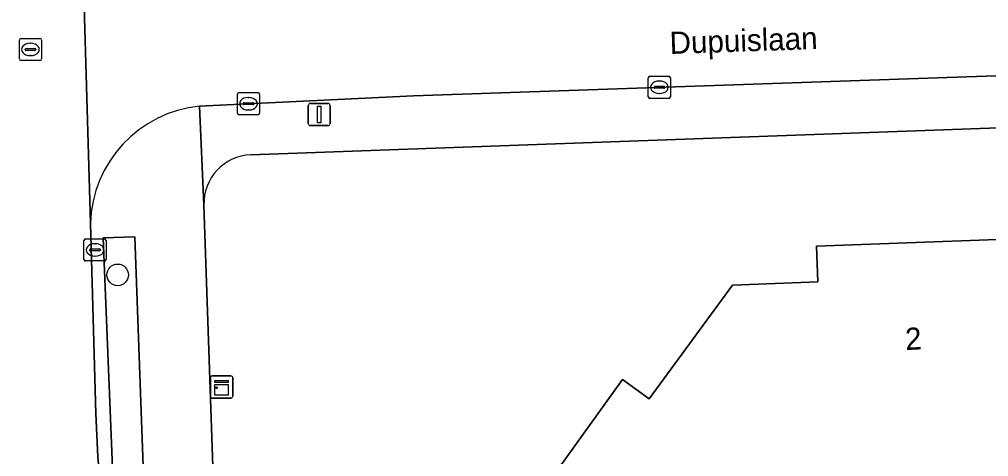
# Model space of a CAD drawing. Extents: x 160554 to 161248, y 385329 to 386506.
# Drawn here: x 160846.85 to 160890.67, y 386067.17 to 386086.92 of the extents above; entities that cross this region are included whole.
import ezdxf

# ---------------------------------------------------------------- set-up
doc = ezdxf.new("R2010")
doc.units = 0
for name, color, linetype in [('IMGEO_Boom', 7, 'Continuous'), ('IMGEO_Erf', 7, 'Continuous'), ('IMGEO_Groenvoorziening', 7, 'Continuous'), ('IMGEO_Haag', 7, 'Continuous'), ('IMGEO_Kast', 7, 'Continuous'), ('IMGEO_Kolk', 7, 'Continuous'), ('IMGEO_Lichtmast', 7, 'Continuous'), ('IMGEO_Openbare_ruimte_label', 7, 'Continuous'), ('IMGEO_Pand', 7, 'Continuous'), ('IMGEO_Pand_nummerreeks', 7, 'Continuous'), ('IMGEO_Rijbaan_lokaal_open', 7, 'Continuous'), ('IMGEO_Rioolput', 7, 'Continuous'), ('IMGEO_Voetpad_open', 7, 'Continuous')]:
    doc.layers.add(name, color=color, linetype=linetype)

msp = doc.modelspace()

# ---------------------------------------------------------------- linework, layer by layer
at = {"layer": 'IMGEO_Boom'}
msp.add_circle((160851.292, 386075.383), 0.489, dxfattribs=at)
at = {"layer": 'IMGEO_Erf'}
for points in [[(160939.705, 386083.734), (160939.684, 386083.757), (160932.386, 386083.51), (160928.689, 386083.378), (160857.319, 386080.813)], [(160855.192, 386078.528), (160855.706, 386063.672)], [(160893.377, 386059.354), (160888.854, 386062.656), (160887.586, 386060.886), (160889.699, 386059.371), (160883.926, 386051.316), (160881.976, 386052.715), (160879.36, 386049.066), (160881.31, 386047.667), (160878.338, 386043.521), (160870.309, 386049.313), (160871.693, 386051.297), (160864.115, 386056.74), (160874.11, 386070.651), (160875.321, 386069.782), (160879.081, 386074.925), (160882.948, 386075.068), (160882.888, 386076.676), (160891.052, 386076.978)]]:
    msp.add_lwpolyline(points, dxfattribs=at)
msp.add_arc((160857.401, 386078.604), 2.21, 92.1283, 181.9737, dxfattribs=at)
at = {"layer": 'IMGEO_Groenvoorziening'}
msp.add_lwpolyline([(160852.58, 386063.013), (160852.074, 386077.107), (160850.644, 386077.052), (160851.148, 386064.431)], dxfattribs=at)
at = {"layer": 'IMGEO_Haag'}
msp.add_lwpolyline([(160852.58, 386063.013), (160852.074, 386077.107), (160850.644, 386077.052), (160851.148, 386064.431)], dxfattribs=at)
at = {"layer": 'IMGEO_Kast'}
for p, q in [((160855.492, 386069.892), (160855.492, 386070.733)), ((160855.492, 386070.733), (160855.492, 386069.892)), ((160855.567, 386070.817), (160856.408, 386070.817)), ((160856.408, 386070.817), (160855.567, 386070.817)), ((160856.492, 386070.742), (160856.492, 386069.901)), ((160856.492, 386069.901), (160856.492, 386070.742)), ((160856.417, 386069.817), (160855.576, 386069.817)), ((160855.576, 386069.817), (160856.417, 386069.817))]:
    msp.add_line(p, q, dxfattribs=at)
for points in [[(160855.687, 386070.607), (160856.287, 386070.607), (160856.287, 386070.522), (160855.687, 386070.522), (160855.687, 386070.607)], [(160855.687, 386070.432), (160856.287, 386070.432), (160856.287, 386069.943), (160855.687, 386069.943), (160855.687, 386070.432)]]:
    msp.add_lwpolyline(points, dxfattribs=at)
msp.add_circle((160855.771, 386070.281), 0.0377, dxfattribs=at)
for centre, start, end in [((160855.57, 386070.739), 92.4484, 184.2845), ((160855.57, 386070.739), 92.4484, 184.2845), ((160856.414, 386070.739), 2.4484, 94.2845), ((160856.414, 386070.739), 2.4484, 94.2845), ((160855.57, 386069.895), 182.4484, 274.2845), ((160855.57, 386069.895), 182.4484, 274.2845), ((160856.414, 386069.895), 272.4484, 4.2845), ((160856.414, 386069.895), 272.4484, 4.2845)]:
    msp.add_arc(centre, 0.0779, start, end, dxfattribs=at)
at = {"layer": 'IMGEO_Kolk'}
for p, q in [((160875.281, 386083.433), (160875.281, 386084.285)), ((160875.356, 386084.359), (160876.208, 386084.359)), ((160876.282, 386084.285), (160876.282, 386083.433)), ((160875.54, 386083.853), (160875.54, 386083.865)), ((160875.978, 386083.816), (160875.58, 386083.816)), ((160875.583, 386083.902), (160875.981, 386083.902)), ((160875.769, 386084.139), (160875.794, 386084.139)), ((160876.024, 386083.865), (160876.024, 386083.853)), ((160856.708, 386082.69), (160856.708, 386083.542)), ((160856.783, 386083.616), (160857.635, 386083.616)), ((160857.196, 386083.396), (160857.221, 386083.396)), ((160857.709, 386083.542), (160857.709, 386082.69)), ((160876.208, 386083.359), (160875.356, 386083.359)), ((160875.792, 386083.579), (160875.767, 386083.579)), ((160856.967, 386083.11), (160856.967, 386083.122)), ((160857.405, 386083.073), (160857.007, 386083.073)), ((160857.01, 386083.159), (160857.408, 386083.159)), ((160857.451, 386083.122), (160857.451, 386083.11)), ((160857.635, 386082.616), (160856.783, 386082.616)), ((160857.219, 386082.836), (160857.194, 386082.836)), ((160849.769, 386076.085), (160849.769, 386076.937)), ((160849.844, 386077.011), (160850.696, 386077.011)), ((160850.257, 386076.791), (160850.282, 386076.791)), ((160850.77, 386076.937), (160850.77, 386076.085)), ((160850.028, 386076.505), (160850.028, 386076.517)), ((160850.466, 386076.468), (160850.068, 386076.468)), ((160850.071, 386076.554), (160850.469, 386076.554)), ((160850.512, 386076.517), (160850.512, 386076.505)), ((160850.696, 386076.011), (160849.844, 386076.011)), ((160850.28, 386076.231), (160850.255, 386076.231))]:
    msp.add_line(p, q, dxfattribs=at)
for points in [[(160875.281, 386083.433), (160875.281, 386084.285)], [(160875.356, 386084.359), (160876.208, 386084.359)], [(160876.282, 386084.285), (160876.282, 386083.433)], [(160856.708, 386082.69), (160856.708, 386083.542)], [(160856.783, 386083.616), (160857.635, 386083.616)], [(160857.709, 386083.542), (160857.709, 386082.69)], [(160876.208, 386083.359), (160875.356, 386083.359)], [(160857.635, 386082.616), (160856.783, 386082.616)], [(160849.769, 386076.085), (160849.769, 386076.937)], [(160849.844, 386077.011), (160850.696, 386077.011)], [(160850.77, 386076.937), (160850.77, 386076.085)], [(160850.696, 386076.011), (160849.844, 386076.011)]]:
    msp.add_lwpolyline(points, dxfattribs=at)
for centre, radius, start, end in [((160875.358, 386084.283), 0.0765, 91.552, 178.448), ((160875.358, 386084.283), 0.0765, 91.552, 178.448), ((160876.206, 386084.283), 0.0765, 1.552, 88.448), ((160876.206, 386084.283), 0.0765, 1.552, 88.448), ((160875.58, 386083.862), 0.0403, 85.8775, 175.7526), ((160875.577, 386083.852), 0.0366, 178.938, 274.7102), ((160875.981, 386083.859), 0.043, 264.8664, 352.4533), ((160875.985, 386083.864), 0.0386, 1.7309, 96.639), ((160856.785, 386083.54), 0.0765, 91.552, 178.448), ((160856.785, 386083.54), 0.0765, 91.552, 178.448), ((160857.633, 386083.54), 0.0765, 1.552, 88.448), ((160857.633, 386083.54), 0.0765, 1.552, 88.448), ((160875.358, 386083.435), 0.0765, 181.552, 268.448), ((160875.358, 386083.435), 0.0765, 181.552, 268.448), ((160876.206, 386083.435), 0.0765, 271.552, 358.448), ((160876.206, 386083.435), 0.0765, 271.552, 358.448), ((160857.007, 386083.119), 0.0403, 85.8775, 175.7526), ((160857.004, 386083.109), 0.0366, 178.938, 274.7102), ((160857.408, 386083.116), 0.043, 264.8664, 352.4533), ((160857.412, 386083.121), 0.0386, 1.7309, 96.639), ((160856.785, 386082.692), 0.0765, 181.552, 268.448), ((160856.785, 386082.692), 0.0765, 181.552, 268.448), ((160857.633, 386082.692), 0.0765, 271.552, 358.448), ((160857.633, 386082.692), 0.0765, 271.552, 358.448), ((160849.846, 386076.935), 0.0765, 91.552, 178.448), ((160849.846, 386076.935), 0.0765, 91.552, 178.448), ((160850.694, 386076.935), 0.0765, 1.552, 88.448), ((160850.694, 386076.935), 0.0765, 1.552, 88.448), ((160850.068, 386076.514), 0.0403, 85.8775, 175.7526), ((160850.065, 386076.504), 0.0366, 178.938, 274.7102), ((160850.469, 386076.511), 0.043, 264.8664, 352.4533), ((160850.473, 386076.516), 0.0386, 1.7309, 96.639), ((160849.846, 386076.087), 0.0765, 181.552, 268.448), ((160849.846, 386076.087), 0.0765, 181.552, 268.448), ((160850.694, 386076.087), 0.0765, 271.552, 358.448), ((160850.694, 386076.087), 0.0765, 271.552, 358.448)]:
    msp.add_arc(centre, radius, start, end, dxfattribs=at)
for centre, major_axis, ratio, start_param, end_param in [((160875.768, 386083.859), (-0.387, 0.002), 0.722429, 4.712389, 7.853982), ((160875.793, 386083.859), (-0.39, 0.002), 0.717154, 1.570796, 4.712389), ((160857.195, 386083.116), (-0.387, 0.002), 0.722429, 4.712389, 7.853982), ((160857.22, 386083.116), (-0.39, 0.002), 0.717154, 1.570796, 4.712389), ((160850.256, 386076.511), (-0.387, 0.002), 0.722429, 4.712389, 7.853982), ((160850.281, 386076.511), (-0.39, 0.002), 0.717154, 1.570796, 4.712389)]:
    msp.add_ellipse(centre, major_axis=major_axis, ratio=ratio, start_param=start_param, end_param=end_param, dxfattribs=at)
at = {"layer": 'IMGEO_Lichtmast'}
for p, q in [((160859.908, 386082.226), (160859.908, 386083.026)), ((160859.908, 386083.026), (160859.908, 386082.226)), ((160860.008, 386083.126), (160860.798, 386083.126)), ((160860.798, 386083.126), (160860.008, 386083.126)), ((160860.898, 386083.026), (160860.898, 386082.226)), ((160860.898, 386082.226), (160860.898, 386083.026)), ((160860.798, 386082.126), (160860.008, 386082.126)), ((160860.008, 386082.126), (160860.798, 386082.126))]:
    msp.add_line(p, q, dxfattribs=at)
msp.add_lwpolyline([(160860.328, 386083.001), (160860.478, 386083.001), (160860.478, 386082.251), (160860.328, 386082.251), (160860.328, 386083.001)], dxfattribs=at)
for centre, start, end in [((160860.008, 386083.026), 90, 180), ((160860.008, 386083.026), 90, 180), ((160860.798, 386083.026), 0, 90), ((160860.798, 386083.026), 360, 90), ((160860.008, 386082.226), 180, 270), ((160860.008, 386082.226), 180, 270), ((160860.798, 386082.226), 270, 0), ((160860.798, 386082.226), 270, 0)]:
    msp.add_arc(centre, 0.1, start, end, dxfattribs=at)
at = {"layer": 'IMGEO_Pand'}
msp.add_lwpolyline([(160891.052, 386076.978), (160882.888, 386076.676), (160882.948, 386075.068), (160879.081, 386074.925), (160875.321, 386069.782), (160874.11, 386070.651), (160864.115, 386056.74), (160871.693, 386051.297), (160870.309, 386049.313), (160878.338, 386043.521), (160881.31, 386047.667), (160879.36, 386049.066), (160881.976, 386052.715), (160883.926, 386051.316), (160889.699, 386059.371), (160887.586, 386060.886), (160888.854, 386062.656), (160893.377, 386059.354)], dxfattribs=at)
at = {"layer": 'IMGEO_Rijbaan_lokaal_open'}
for points in [[(160849.603, 386093.8), (160849.597, 386093.742), (160850.061, 386077.699)], [(160850.701, 386063.897), (160850.395, 386067.17), (160850.301, 386069.122), (160850.061, 386077.699), (160849.597, 386093.742), (160849.603, 386093.8)], [(160854.998, 386083.009), (160864.667, 386083.479), (160909.861, 386085.027), (160928.033, 386085.691), (160932.3, 386085.847), (160935.941, 386085.98)]]:
    msp.add_lwpolyline(points, dxfattribs=at)
msp.add_arc((160855.547, 386077.549), 5.488, 95.74, 178.4294, dxfattribs=at)
at = {"layer": 'IMGEO_Rioolput'}
for p, q in [((160846.849, 386085.142), (160846.849, 386085.994)), ((160846.924, 386086.068), (160847.776, 386086.068)), ((160847.85, 386085.994), (160847.85, 386085.142)), ((160847.108, 386085.562), (160847.108, 386085.574)), ((160847.546, 386085.525), (160847.148, 386085.525)), ((160847.151, 386085.611), (160847.549, 386085.611)), ((160847.337, 386085.848), (160847.362, 386085.848)), ((160847.592, 386085.574), (160847.592, 386085.562)), ((160847.36, 386085.288), (160847.335, 386085.288)), ((160847.776, 386085.068), (160846.924, 386085.068))]:
    msp.add_line(p, q, dxfattribs=at)
for points in [[(160846.849, 386085.142), (160846.849, 386085.994)], [(160846.924, 386086.068), (160847.776, 386086.068)], [(160847.85, 386085.994), (160847.85, 386085.142)], [(160847.776, 386085.068), (160846.924, 386085.068)]]:
    msp.add_lwpolyline(points, dxfattribs=at)
for centre, radius, start, end in [((160846.926, 386085.992), 0.0765, 91.552, 178.448), ((160846.926, 386085.992), 0.0765, 91.552, 178.448), ((160847.774, 386085.992), 0.0765, 1.552, 88.448), ((160847.774, 386085.992), 0.0765, 1.552, 88.448), ((160847.148, 386085.571), 0.0403, 85.8775, 175.7526), ((160847.145, 386085.561), 0.0366, 178.938, 274.7102), ((160847.549, 386085.568), 0.043, 264.8664, 352.4533), ((160847.553, 386085.573), 0.0386, 1.7309, 96.639), ((160846.926, 386085.144), 0.0765, 181.552, 268.448), ((160846.926, 386085.144), 0.0765, 181.552, 268.448), ((160847.774, 386085.144), 0.0765, 271.552, 358.448), ((160847.774, 386085.144), 0.0765, 271.552, 358.448)]:
    msp.add_arc(centre, radius, start, end, dxfattribs=at)
for centre, major_axis, ratio, start_param, end_param in [((160847.336, 386085.568), (-0.387, 0.002), 0.722429, 4.712389, 7.853982), ((160847.361, 386085.568), (-0.39, 0.002), 0.717154, 1.570796, 4.712389)]:
    msp.add_ellipse(centre, major_axis=major_axis, ratio=ratio, start_param=start_param, end_param=end_param, dxfattribs=at)
at = {"layer": 'IMGEO_Voetpad_open'}
for points in [[(160928.689, 386083.378), (160928.033, 386085.691), (160909.861, 386085.027), (160864.667, 386083.479), (160854.998, 386083.009), (160855.188, 386078.555), (160855.192, 386078.528)], [(160857.319, 386080.813), (160928.689, 386083.378)], [(160855.192, 386078.528), (160855.188, 386078.555), (160854.998, 386083.009)], [(160855.706, 386063.672), (160855.192, 386078.528)], [(160850.061, 386077.699), (160850.301, 386069.122), (160850.395, 386067.17), (160850.701, 386063.897)], [(160851.148, 386064.431), (160850.644, 386077.052), (160852.074, 386077.107), (160852.58, 386063.013)]]:
    msp.add_lwpolyline(points, dxfattribs=at)
for centre, radius, start, end in [((160855.547, 386077.549), 5.488, 95.74, 178.4294), ((160857.401, 386078.604), 2.21, 92.1283, 181.9737)]:
    msp.add_arc(centre, radius, start, end, dxfattribs=at)

# ---------------------------------------------------------------- texts
at = {"layer": 'IMGEO_Openbare_ruimte_label'}
msp.add_text('Dupuislaan', height=1, rotation=1.9493, dxfattribs=at).set_placement((160876.261, 386085.361))
at = {"layer": 'IMGEO_Pand_nummerreeks'}
msp.add_text('2', height=1, rotation=2.8904, dxfattribs=at).set_placement((160886.916, 386071.984))

doc.saveas('drawing.dxf')
